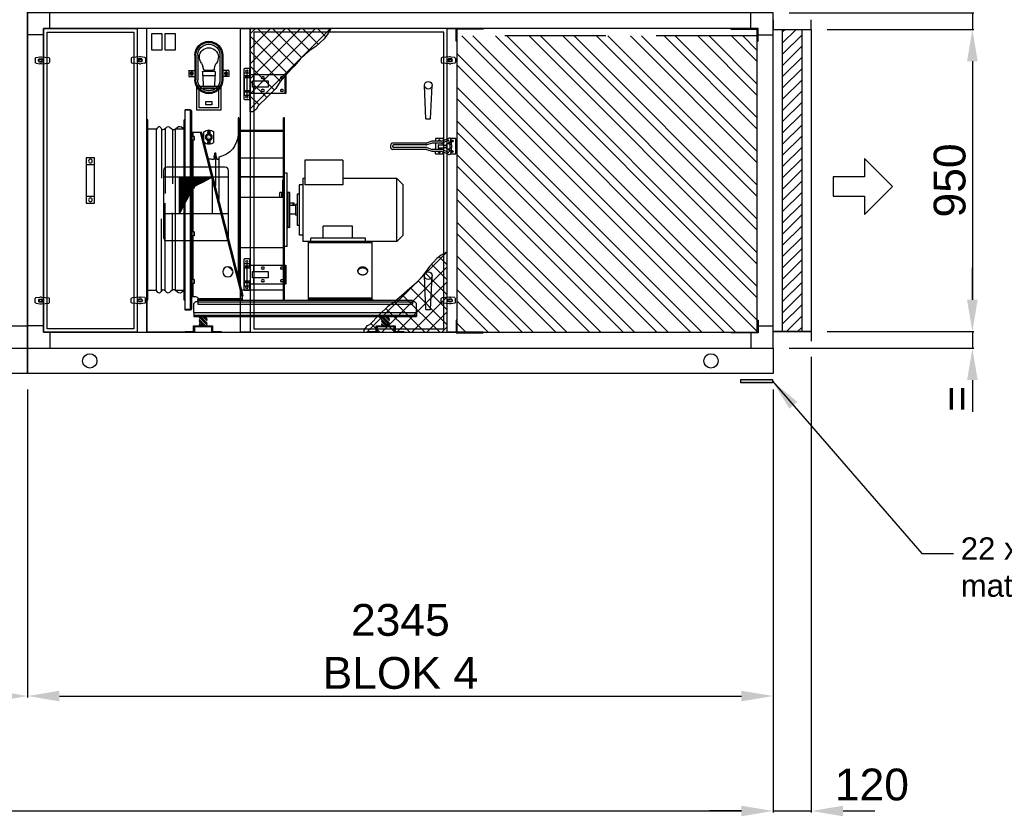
# Model space of a CAD drawing. Extents: x -156717 to 425753, y -51191 to 363295.
# Tile 372 of 502: x 146055 to 149153, y 158292 to 160798. Entities that reach past the tile are written whole.
import ezdxf
from ezdxf.lldxf.tags import DXFTag

# ---------------------------------------------------------------- set-up
doc = ezdxf.new("R2010")
doc.units = 0
doc.header["$LTSCALE"] = 50
doc.linetypes.add('HIDDEN', pattern=[9.525, 6.35, -3.175])
doc.layers.get('0').update_dxf_attribs({"linetype": 'CONTINUOUS'})
doc.layers.get('Defpoints').update_dxf_attribs({"linetype": 'CONTINUOUS'})
for name, color, linetype in [('01', 7, 'CONTINUOUS'), ('COTATION', 30, 'CONTINUOUS'), ('HACHURES', 8, 'CONTINUOUS'), ('TN-Accessoires', 8, 'CONTINUOUS')]:
    doc.layers.add(name, color=color, linetype=linetype)
doc.styles.add('COTATION', font='ARIAL.TTF')
doc.styles.add('texte', font='ARIAL.TTF', dxfattribs={"height": 80})
tags = doc.linetypes.add('HIDDEN2', pattern=[0.1875, 0.125, -0.0625]).pattern_tags.tags
tags[6:7] = [DXFTag(74, 4), DXFTag(75, 0), DXFTag(340, '0'), DXFTag(46, 1.0), DXFTag(50, 0.0), DXFTag(44, 0.0), DXFTag(45, 0.0)]
tags[4:5] = [DXFTag(74, 4), DXFTag(75, 0), DXFTag(340, '0'), DXFTag(46, 1.0), DXFTag(50, 0.0), DXFTag(44, 0.0), DXFTag(45, 0.0)]
doc.dimstyles.new('TAILLE105', dxfattribs={"dimtxt": 100, "dimasz": 100, "dimexe": 5, "dimexo": 50, "dimgap": 20, "dimtad": 1, "dimzin": 12, "dimdsep": 46, "dimtxsty": 'COTATION', "dimcen": -3, "dimazin": 0, "dimtfac": 0.025, "dimtmove": 2, "dimatfit": 3, "dimfxl": 0, "dimtvp": 1, "dimtolj": 1, "dimtzin": 12, "dimarcsym": 0})

# ---------------------------------------------------------------- blocks, each defined once
blk = doc.blocks.new('r33', base_point=(-38378.7, -2296.7))
blk.add_lwpolyline([(-37433.7, -2296.7), (-37403.7, -2296.7), (-37403.7, -3251.7), (-37433.7, -3251.7)], close=True)
blk = doc.blocks.new('b50805', base_point=(-13351.2, 4850.1))
at = {"layer": '01'}
blk.add_lwpolyline([(-13351.2, 4850.1), (-11656.2, 4850.1), (-11656.2, 4770.1), (-13351.2, 4770.1)], close=True, dxfattribs=at)
for centre in [(-13231.2, 4810.1), (-11776.2, 4810.1)]:
    blk.add_circle(centre, 22.5, dxfattribs=at)
blk = doc.blocks.new('msza50')
at = {"color": 9}
for p, q in [((0, 283.5), (3, 283.5)), ((0, -283.5), (0, 283.5)), ((3, -283.5), (3, 283.5)), ((117, -283.5), (117, 283.5)), ((117, 283.5), (120, 283.5)), ((120, -283.5), (120, 283.5)), ((3.4, 253.5), (30, 253.5)), ((30, -253.5), (30, 253.5)), ((39.4, 252), (39.4, 81.8)), ((62.6, 254.7), (62.6, 51.1)), ((74, 254.9), (74, 100)), ((90, 253.5), (116.9, 253.5)), ((90, -253.5), (90, 253.5)), ((62.6, -254.7), (62.6, 20.9)), ((39.4, -252), (39.4, -9.8)), ((74, -254.9), (74, -28)), ((3.4, -253.5), (30, -253.5)), ((90, -253.5), (117, -253.5)), ((0, -283.5), (3, -283.5)), ((117, -283.5), (120, -283.5))]:
    blk.add_line(p, q, dxfattribs=at)
for points in [[(3, 253.6), (6.8, 258.4), (19.9, 267.9), (37.3, 242), (52.9, 272.1), (69, 241.1), (79.8, 267.8), (86.8, 257.9), (90, 253.5)], [(3.4, -253.5), (6.8, -258.4), (19.9, -267.9), (37.3, -242), (52.9, -272.1), (69, -241.1), (79.8, -267.8), (86.8, -257.9), (90, -253.5)]]:
    blk.add_open_spline(points, degree=3, knots=[0, 0, 0, 0, 21.487575, 41.214887, 60.059496, 79.530055, 94.848113, 107.222523, 107.222523, 107.222523, 107.222523], dxfattribs=at)
blk = doc.blocks.new('*X186')
at = {"color": 0}
for p, q in [((-1724.1, 350.3), (-1703.1, 371.3)), ((-1724.1, 363.8), (-1716.6, 371.3)), ((-1724.1, 348.1), (-1700.9, 371.3)), ((-1724.1, 361.6), (-1714.3, 371.3)), ((-1724.1, 359.3), (-1712.1, 371.3)), ((-1724.1, 357.1), (-1709.8, 371.3)), ((-1724.1, 370.6), (-1723.3, 371.3)), ((-1724.1, 345.9), (-1699.1, 370.9)), ((-1724.1, 343.6), (-1699.1, 368.6)), ((-1719.6, 341.3), (-1699.1, 361.9)), ((-1717.4, 341.3), (-1699.1, 359.6)), ((-1715.2, 341.3), (-1699.1, 357.4)), ((-1712.9, 341.3), (-1699.1, 355.1)), ((-1706.2, 341.3), (-1699.1, 348.4)), ((-1703.9, 341.3), (-1699.1, 346.2)), ((-1701.7, 341.3), (-1699.1, 343.9)), ((-1699.4, 341.3), (-1699.1, 341.7))]:
    blk.add_line(p, q, dxfattribs=at)
blk = doc.blocks.new('D25H30')
at = {"const_width": 0.15}
blk.add_lwpolyline([(-12.5, 0), (-12.5, 30), (12.5, 30), (12.5, 0)], close=True, dxfattribs=at)
blk.add_blockref('*X186', (1711.6, -341.3))
blk = doc.blocks.new('SUPP1')
for p, q in [((27, 3), (0, 3)), ((0, 3), (0, 0)), ((0, 0), (30, 0)), ((87, 20), (27, 20)), ((27, 20), (27, 3)), ((30, 17), (84, 17)), ((30, 0), (30, 17)), ((84, 17), (84, 0)), ((84, 0), (114, 0)), ((87, 3), (87, 20)), ((114, 3), (87, 3)), ((114, 0), (114, 3))]:
    blk.add_line(p, q)
blk = doc.blocks.new('plot')
for name, p in [('D25H30', (0, -30)), ('SUPP1', (-57, -50))]:
    blk.add_blockref(name, p)
blk = doc.blocks.new('er50c4dne7', base_point=(2924.1, -172.5))
at = {"color": 9, "linetype": 'Continuous'}
for p, q in [((2787.7, 527.5), (2804.1, 527.5)), ((2787.7, 525.5), (2787.7, 527.5)), ((2804.1, -102.5), (2804.1, 527.5)), ((2491.6, -72.5), (2491.6, 502)), ((2491.6, 502), (2494.6, 502)), ((2494.6, -72.5), (2494.6, 502)), ((2634.6, 502), (2634.6, -3.9)), ((2634.6, 502), (2637.1, 502)), ((2637.1, 502), (2637.1, 6)), ((2784.1, 523.9), (2784.1, -98.9)), ((2787.7, 525.5), (2804.1, 525.5)), ((2787.7, 525.5), (2787.7, -100.5)), ((2783.8, 472.5), (2784.1, 473.4)), ((2783.8, 472.5), (2784.1, 471.6)), ((2494.6, 462), (2634.6, 462)), ((2494.6, 461.5), (2634.6, 461.5)), ((2494.6, 459), (2634.6, 459)), ((2621.2, -56.8), (2751, 455.4)), ((2624.1, -57.5), (2753.9, 454.7)), ((2756.7, 455.5), (2625.8, -61.1)), ((2752.6, 449.4), (2749.7, 450.2)), ((2753.5, 453), (2750.6, 453.8)), ((2753.9, 454.7), (2751, 455.4)), ((2756.7, 455.5), (2781.1, 455.5)), ((2775.1, 443.2), (2775.1, 431.7)), ((2775.6, 443.7), (2781.1, 443.7)), ((2775.6, 431.2), (2775.6, 443.7)), ((2778.6, 443.7), (2778.6, 455.5)), ((2781.1, 455.5), (2784.1, 455.5)), ((2781.1, -60.5), (2781.1, 455.5)), ((2775.6, 431.2), (2781.1, 431.2)), ((2778.6, 293.7), (2778.6, 431.2)), ((2494.6, 375.3), (2634.6, 375.3)), ((2697.6, 378.1), (2697.6, 244.7)), ((2713.7, 372.6), (2703.5, 372.6)), ((2704.6, 380.6), (2712.6, 380.6)), ((2704.6, 377.6), (2704.6, 380.6)), ((2704.6, 377.6), (2712.6, 377.6)), ((2705.3, 377.6), (2705, 376.1)), ((2705, 376.1), (2712.2, 376.1)), ((2705, 376.1), (2705, 372.6)), ((2706.3, 390.1), (2706.7, 391.1)), ((2706.3, 390.1), (2711, 390.1)), ((2706.3, 385.2), (2706.6, 385.6)), ((2706.3, 385.2), (2711, 385.2)), ((2706.3, 380.6), (2706.3, 385.2)), ((2706.6, 385.6), (2706.6, 390.1)), ((2706.6, 385.6), (2710.6, 385.6)), ((2706.7, 391.1), (2710.5, 391.1)), ((2708.6, 377.6), (2708.6, 380.6)), ((2711, 390.1), (2710.5, 391.1)), ((2710.6, 385.6), (2710.6, 390.1)), ((2711, 385.2), (2710.6, 385.6)), ((2711, 380.6), (2711, 385.2)), ((2712, 377.6), (2712.2, 376.1)), ((2712.2, 376.1), (2712.2, 372.6)), ((2712.6, 377.6), (2712.6, 380.6)), ((2307.6, 368.5), (2307.6, 291.2)), ((2307.6, 368.5), (2427.6, 368.5)), ((2427.6, 368.5), (2427.6, 291.2)), ((2708.6, 370.6), (2708.6, 288.2)), ((2118.1, 291.7), (2137.9, 311.5)), ((2137.9, 113.5), (2137.9, 311.5)), ((2137.9, 311.5), (2307.6, 311.5)), ((2427.6, 311.5), (2433.1, 311.5)), ((2433.1, 311.5), (2433.1, 113.5)), ((2483.1, 97.5), (2483.1, 327.5)), ((2483.1, 327.5), (2491.6, 327.5)), ((2494.6, 316.6), (2634.6, 316.6)), ((2494.6, 315.2), (2634.6, 315.2)), ((2118.1, 133.3), (2118.1, 291.7)), ((2307.6, 291.2), (2427.6, 291.2)), ((2433.1, 291.7), (2445.1, 291.7)), ((2445.1, 291.7), (2445.1, 133.3)), ((2494.6, 306.5), (2496.6, 306.5)), ((2496.6, 251.3), (2496.6, 306.5)), ((2775.1, 293.2), (2775.1, 281.7)), ((2775.6, 293.7), (2781.1, 293.7)), ((2775.6, 281.2), (2775.6, 293.7)), ((2775.6, 281.2), (2781.1, 281.2)), ((2778.6, 143.7), (2778.6, 281.2)), ((2445.1, 262), (2451.1, 262)), ((2451.1, 262), (2451.1, 163)), ((2473.9, 157.5), (2473.9, 267.5)), ((2473.9, 267.5), (2480.1, 267.5)), ((2480.1, 157.5), (2480.1, 267.5)), ((2494.6, 251.3), (2634.6, 251.3)), ((2499.6, 251.3), (2499.6, 267.5)), ((2499.6, 267.5), (2505.9, 267.5)), ((2505.9, 251.3), (2505.9, 267.5)), ((2451.1, 229), (2456.1, 229)), ((2456.1, 229), (2456.1, 196)), ((2456.1, 226.5), (2461.1, 226.5)), ((2461.1, 226.5), (2461.1, 233.5)), ((2461.1, 233.5), (2473.9, 233.5)), ((2465.1, 233.5), (2465.1, 225.9)), ((2465.1, 225.9), (2473.9, 225.9)), ((2451.1, 196), (2456.1, 196)), ((2456.1, 198.5), (2473.9, 198.5)), ((2277.1, 123.5), (2277.1, 160.8)), ((2277.1, 160.8), (2369.1, 160.8)), ((2369.1, 123.5), (2369.1, 160.8)), ((2445.1, 163), (2451.1, 163)), ((2473.9, 157.5), (2480.1, 157.5)), ((2118.1, 133.3), (2137.9, 113.5)), ((2433.1, 133.3), (2445.1, 133.3)), ((2775.1, 143.2), (2775.1, 131.7)), ((2775.6, 143.7), (2781.1, 143.7)), ((2775.6, 131.2), (2775.6, 143.7)), ((2775.6, 131.2), (2781.1, 131.2)), ((2778.6, -6.3), (2778.6, 131.2)), ((2137.9, 113.5), (2236.1, 113.5)), ((2215.1, -69.5), (2215.1, 112.5)), ((2215.1, 112.5), (2415.1, 112.5)), ((2415.1, 110.1), (2215.1, 110.1)), ((2236.1, 112.5), (2236.1, 123.5)), ((2236.1, 123.5), (2408.1, 123.5)), ((2408.1, 112.5), (2408.1, 123.5)), ((2408.1, 113.5), (2433.1, 113.5)), ((2415.1, -69.5), (2415.1, 112.5)), ((2483.1, 97.5), (2491.6, 97.5)), ((2494.6, 93.3), (2634.6, 93.3)), ((2775.1, -6.8), (2775.1, -18.3)), ((2775.6, -6.3), (2781.1, -6.3)), ((2775.6, -18.8), (2775.6, -6.3)), ((2775.6, -18.8), (2781.1, -18.8)), ((2778.6, -60.5), (2778.6, -18.8)), ((2494.6, -40.3), (2625.4, -40.3)), ((2624.1, -57.5), (2621.2, -56.8)), ((2624.1, -57.5), (2625, -57.8)), ((2624.1, -62.1), (2625.8, -61.1)), ((2625, -57.8), (2626.5, -58.1)), ((2768.9, -60.5), (2781.1, -60.5)), ((2784.1, -60.5), (2781.1, -60.5)), ((2081.1, -76.6), (2076.1, -81.6)), ((2076.1, -110.5), (2076.1, -81.6)), ((2081.1, -76.6), (2088.6, -76.6)), ((2088.6, -72.5), (2088.6, -84.5)), ((2088.6, -72.5), (2763.6, -72.5)), ((2763.6, -76.6), (2088.6, -76.6)), ((2763.6, -84.5), (2088.6, -84.5)), ((2415.1, -64.5), (2215.1, -64.5)), ((2415.1, -65.5), (2215.1, -65.5)), ((2415.1, -69.5), (2215.1, -69.5)), ((2215.6, -69.5), (2215.6, -72.5)), ((2250.1, -69.5), (2250.1, -72.5)), ((2360.1, -69.5), (2360.1, -72.5)), ((2394.6, -69.5), (2394.6, -72.5)), ((2624.1, -62.1), (2624.1, -69.5)), ((2624.1, -67), (2763.6, -67)), ((2624.1, -69.5), (2763.6, -69.5)), ((2624.1, -69.5), (2624.1, -72.5)), ((2763.6, -65.8), (2763.6, -69.5)), ((2763.6, -72.5), (2763.6, -69.5)), ((2763.6, -72.5), (2763.6, -84.5)), ((2763.6, -76.6), (2771.1, -76.6)), ((2776.1, -81.6), (2771.1, -76.6)), ((2776.1, -110.5), (2776.1, -81.6)), ((2076.1, -110.5), (2076.1, -122.5)), ((2776.1, -110.5), (2076.1, -110.5)), ((2776.1, -118.4), (2076.1, -118.4)), ((2776.1, -122.5), (2076.1, -122.5)), ((2776.1, -110.5), (2776.1, -122.5)), ((2787.7, -100.5), (2804.1, -100.5)), ((2787.7, -100.5), (2787.7, -102.5)), ((2787.7, -102.5), (2804.1, -102.5))]:
    blk.add_line(p, q, dxfattribs=at)
at = {"color": 9}
for p in [(2924.1, -71), (2804.1, -172.5)]:
    blk.add_line(p, (2924.1, -172.5), dxfattribs=at)
at = {"color": 9, "linetype": 'Continuous'}
blk.add_circle((2669.1, 17.5), 16, dxfattribs=at)
for centre, radius, start, end in [((2787.7, 523.9), 3.6, 90, 180), ((2787.7, 523.9), 1.6, 90, 121.5391), ((2712.4, 452), 75.3, 180, 258.653), ((2775.6, 443.2), 0.5, 90, 180), ((2775.6, 431.7), 0.5, 180, 270), ((2703.5, 371.6), 1, 90, 217.1215), ((2713.7, 371.6), 1, 310.4838, 90), ((2708.7, 480.6), 109.9, 272.9385, 281.211), ((2708.7, 439.3), 68.6, 260.7142, 265.014), ((2775.6, 293.2), 0.5, 90, 180), ((2775.6, 281.7), 0.5, 180, 270), ((2480.1, 270.5), 3, 270, 0), ((2499.6, 270.5), 3, 180, 270), ((2480.1, 154.5), 3, 0, 90), ((2775.6, 143.2), 0.5, 90, 180), ((2775.6, 131.7), 0.5, 180, 270), ((2712.4, -27), 75.3, 126.6654, 141.8012), ((2775.6, -6.8), 0.5, 90, 180), ((2775.6, -18.3), 0.5, 180, 270), ((2768.9, -65.8), 5.25, 90, 180), ((2215.6, -75), 5.5, 95.2072, 152.9047), ((2394.6, -75), 5.5, 27.0953, 90), ((2787.7, -98.9), 3.6, 180, 270), ((2787.7, -98.9), 1.6, 238.4609, 270)]:
    blk.add_arc(centre, radius, start, end, dxfattribs=at)
for points, start_tangent, end_tangent in [([(2784.1, 523.9), (2784.1, 523.9), (2784.2, 524), (2784.2, 524.1), (2784.3, 524.2), (2784.4, 524.3), (2784.7, 524.4), (2785, 524.6), (2785.4, 524.7), (2785.8, 524.9), (2786.2, 525), (2786.7, 525.2), (2787.2, 525.3), (2787.7, 525.5)], (0, 1), (0.962225, 0.272254)), ([(2751, 455.4), (2751.1, 455.5), (2751.3, 455.6), (2751.6, 455.7), (2752, 455.7), (2752.5, 455.7), (2753, 455.7), (2753.7, 455.7), (2754.4, 455.6), (2755.1, 455.6), (2755.9, 455.5), (2756.7, 455.5)], (0.245647, 0.969359), (0.996828, -0.07959)), ([(2753.9, 454.7), (2754, 454.8), (2754.1, 454.9), (2754.4, 455), (2754.6, 455.1), (2755, 455.2), (2755.4, 455.3), (2755.8, 455.4), (2756.2, 455.4), (2756.7, 455.5)], (0.245647, 0.969359), (0.993962, 0.109729)), ([(2461.1, 226.5), (2461.2, 226.5), (2461.3, 226.4), (2461.5, 226.4), (2461.7, 226.3), (2462.1, 226.2), (2462.5, 226.1), (2463, 226.1), (2463.5, 226), (2464, 225.9), (2464.6, 225.9), (2465.1, 225.9)], (0.961524, -0.274721), (1, 0)), ([(2229.1, 20.5), (2229.2, 21.7), (2229.5, 23), (2229.9, 24.2), (2230.5, 25.3), (2231.3, 26.5), (2232.2, 27.5), (2233.2, 28.5), (2234.4, 29.4), (2235.7, 30.2), (2237.1, 30.8), (2238.6, 31.4), (2240.2, 31.9), (2241.8, 32.2), (2243.4, 32.4), (2245.1, 32.4)], (0, 1), (1, 0)), ([(2245.1, 32.4), (2246.8, 32.4), (2248.4, 32.2), (2250.1, 31.9), (2251.6, 31.4), (2253.1, 30.8), (2254.5, 30.2), (2255.8, 29.4), (2257, 28.5), (2258.1, 27.5), (2259, 26.5), (2259.7, 25.3), (2260.3, 24.2), (2260.8, 23), (2261, 21.7), (2261.1, 20.5)], (1, 0), (0, -1)), ([(2245.1, 8.5), (2243.4, 8.6), (2241.8, 8.8), (2240.2, 9.1), (2238.6, 9.5), (2237.1, 10.1), (2235.7, 10.8), (2234.4, 11.6), (2233.2, 12.5), (2232.2, 13.4), (2231.3, 14.5), (2230.5, 15.6), (2229.9, 16.8), (2229.5, 18), (2229.2, 19.2), (2229.1, 20.5)], (-1, 0), (0, 1)), ([(2229.2, 19.1), (2229.5, 20.3), (2229.9, 21.5), (2230.5, 22.7), (2231.3, 23.8), (2232.2, 24.9), (2233.2, 25.8), (2234.4, 26.7), (2235.7, 27.5), (2237.1, 28.2), (2238.6, 28.8), (2240.2, 29.2), (2241.8, 29.5), (2243.4, 29.7), (2245.1, 29.8)], (0.147481, 0.989065), (1, 0)), ([(2245.1, 29.8), (2246.8, 29.7), (2248.4, 29.5), (2250.1, 29.2), (2251.6, 28.8), (2253.1, 28.2), (2254.5, 27.5), (2255.8, 26.7), (2257, 25.8), (2258.1, 24.9), (2259, 23.8), (2259.7, 22.7), (2260.3, 21.5), (2260.8, 20.3), (2261, 19.1)], (1, 0), (0.147481, -0.989065)), ([(2261.1, 20.5), (2261, 19.2), (2260.8, 18), (2260.3, 16.8), (2259.7, 15.6), (2259, 14.5), (2258.1, 13.4), (2257, 12.5), (2255.8, 11.6), (2254.5, 10.8), (2253.1, 10.1), (2251.6, 9.5), (2250.1, 9.1), (2248.4, 8.8), (2246.8, 8.6), (2245.1, 8.5)], (0, -1), (-1, 0)), ([(2623.2, -57.3), (2623.6, -59.7), (2624.1, -62.1)], (0.148796, -0.988868), (0.18917, -0.981944)), ([(2625, -57.8), (2624.8, -58.8), (2624.1, -62.1)], (-0.16164, -0.98685), (-0.206099, -0.978531)), ([(2784.1, -98.9), (2784.1, -99), (2784.2, -99.1), (2784.2, -99.2), (2784.3, -99.2), (2784.4, -99.4), (2784.7, -99.5), (2785, -99.7), (2785.4, -99.8), (2785.8, -100), (2786.2, -100.1), (2786.7, -100.2), (2787.2, -100.4), (2787.7, -100.5)], (0, -1), (0.962225, -0.272254))]:
    blk.add_spline(points, degree=3, dxfattribs=dict(at, start_tangent=start_tangent, end_tangent=end_tangent))
at = {"color": 9}
for name, p in [('msza50', (2804.1, 212.5)), ('plot', (2173.1, -122.5)), ('plot', (2747.1, -122.5))]:
    blk.add_blockref(name, p, dxfattribs=at)
blk = doc.blocks.new('SIL33')
at = {"layer": 'HACHURES'}
h = blk.add_hatch(dxfattribs=at)
h.set_pattern_fill('ANSI32', color=256, scale=200, style=0)
h.set_pattern_definition([(45, (0, 0), (-53.033, 53.033), []), (45, (35.355, 0), (-53.033, 53.033), [])])
h.paths.add_polyline_path([(0, 932), (0, 0), (945, 0), (945, 932)])
at = {"color": 8, "linetype": 'HIDDEN'}
blk.add_lwpolyline([(0, 932), (945, 932), (945, 0), (0, 0)], close=True, dxfattribs=at)
blk = doc.blocks.new('CORN')
for p, q in [((-1.5, -38.5), (-1.5, 1.5)), ((-1.5, 1.5), (83.5, 1.5)), ((83.5, 0), (0, 0)), ((0, -38.5), (0, 0)), ((83.5, 1.5), (83.5, 0)), ((0, -38.5), (-1.5, -38.5))]:
    blk.add_line(p, q)
blk = doc.blocks.new('silen33', base_point=(-23470, -4723.1))
for name, p in [('CORN', (-23471, -3769.6)), ('SIL33', (-23470, -4723.1))]:
    blk.add_blockref(name, p)
at = {"xscale": -1}
blk.add_blockref('CORN', (-22524, -3769.6), dxfattribs=at)
at = {"yscale": -1}
blk.add_blockref('CORN', (-23471, -4723.1), dxfattribs=at)
at = {"xscale": -1, "yscale": -1}
blk.add_blockref('CORN', (-22524, -4723.1), dxfattribs=at)
blk = doc.blocks.new('ms950', base_point=(33311.3, 30913.8))
h = blk.add_hatch()
h.set_pattern_fill('ANSI31', color=8, scale=200, style=0)
h.set_pattern_definition([(45, (23958.576, 3665.516), (-17.67767, 17.67767), [])])
h.paths.add_polyline_path([(33341.3, 29963.8), (33401.3, 29963.8), (33401.3, 30913.8), (33341.3, 30913.8)])
at = {"color": 8}
blk.add_lwpolyline([(33341.3, 30913.8), (33401.3, 30913.8), (33401.3, 29963.8), (33341.3, 29963.8)], close=True, dxfattribs=at)
at = {"layer": '01'}
for points in [[(33311.3, 30943.8), (33311.3, 30913.8), (33431.3, 30913.8), (33431.3, 30943.8)], [(33311.3, 29933.8), (33311.3, 29963.8), (33431.3, 29963.8), (33431.3, 29933.8)]]:
    blk.add_lwpolyline(points, dxfattribs=at)
blk.add_lwpolyline([(33311.3, 30913.8), (33431.3, 30913.8), (33431.3, 29963.8), (33311.3, 29963.8)], close=True, dxfattribs=at)
blk = doc.blocks.new('*D2344')
at = {"layer": 'COTATION', "color": 0, "lineweight": -2, "transparency": 16777216}
for p, q in [((144385.4, 159634.5), (144385.4, 158665.7)), ((146080.4, 159634.5), (146080.4, 158665.7)), ((144485.4, 158670.7), (144976.5, 158670.7)), ((145980.4, 158670.7), (145489.2, 158670.7))]:
    blk.add_line(p, q, dxfattribs=at)
at = {"layer": 'COTATION', "color": 0, "transparency": 16777216}
for points in [[(144485.4, 158687.4), (144485.4, 158654), (144385.4, 158670.7)], [(145980.4, 158687.4), (145980.4, 158654), (146080.4, 158670.7)]]:
    blk.add_solid(points, dxfattribs=at)
at = {"layer": 'Defpoints', "color": 0, "transparency": 16777216}
for p in [(144385.4, 159684.5), (146080.4, 159684.5), (146080.4, 158670.7)]:
    blk.add_point(p, dxfattribs=at)
at = {"layer": 'COTATION', "color": 0, "transparency": 16777216, "insert": (145232.9, 158670.7), "char_height": 100, "attachment_point": 5, "style": 'COTATION'}
blk.add_mtext('\\A1;1695\\PBLOK 3', dxfattribs=at)
blk = doc.blocks.new('*D2345')
at = {"layer": 'COTATION', "color": 0, "lineweight": -2, "transparency": 16777216}
for p, q in [((146080.4, 159634.5), (146080.4, 158665.7)), ((148425.4, 159634.5), (148425.4, 158665.7)), ((146180.4, 158670.7), (148325.4, 158670.7))]:
    blk.add_line(p, q, dxfattribs=at)
at = {"layer": 'COTATION', "color": 0, "transparency": 16777216}
for points in [[(146180.4, 158687.4), (146180.4, 158654), (146080.4, 158670.7)], [(148325.4, 158687.4), (148325.4, 158654), (148425.4, 158670.7)]]:
    blk.add_solid(points, dxfattribs=at)
at = {"layer": 'Defpoints', "color": 0, "transparency": 16777216}
for p in [(146080.4, 159684.5), (148425.4, 159684.5), (148425.4, 158670.7)]:
    blk.add_point(p, dxfattribs=at)
at = {"layer": 'COTATION', "color": 0, "transparency": 16777216, "insert": (147252.9, 158826), "char_height": 100, "attachment_point": 5, "style": 'COTATION'}
blk.add_mtext('\\A1;2345\\PBLOK 4', dxfattribs=at)
blk = doc.blocks.new('*D2346')
at = {"layer": 'COTATION', "color": 0, "lineweight": -2, "transparency": 16777216}
for p, q in [((141645.4, 159634.5), (141645.4, 158304.2)), ((148425.4, 159634.5), (148425.4, 158304.2)), ((141745.4, 158309.2), (148325.4, 158309.2))]:
    blk.add_line(p, q, dxfattribs=at)
at = {"layer": 'COTATION', "color": 0, "transparency": 16777216}
for points in [[(141745.4, 158325.8), (141745.4, 158292.5), (141645.4, 158309.2)], [(148325.4, 158325.8), (148325.4, 158292.5), (148425.4, 158309.2)]]:
    blk.add_solid(points, dxfattribs=at)
at = {"layer": 'Defpoints', "color": 0, "transparency": 16777216}
for p in [(141645.4, 159684.5), (148425.4, 159684.5), (148425.4, 158309.2)]:
    blk.add_point(p, dxfattribs=at)
at = {"layer": 'COTATION', "color": 0, "transparency": 16777216, "insert": (145035.4, 158380.2), "char_height": 100, "attachment_point": 5, "style": 'COTATION'}
blk.add_mtext('\\A1;6780', dxfattribs=at)
blk = doc.blocks.new('r32', base_point=(-38378.7, -2296.7))
blk.add_lwpolyline([(-37758.7, -2296.7), (-37728.7, -2296.7), (-37728.7, -3251.7), (-37758.7, -3251.7)], close=True)
blk = doc.blocks.new('POI')
at = {"color": 9}
for p, q in [((-13, 71), (13, 71)), ((-13, -71), (-13, 71)), ((13, 71), (13, -71)), ((-13, 49), (13, 49)), ((13, -49), (-13, -49)), ((13, -71), (-13, -71))]:
    blk.add_line(p, q, dxfattribs=at)
for centre in [(0, 61), (0, -61)]:
    blk.add_circle(centre, 6, dxfattribs=at)
blk = doc.blocks.new('CLAME')
for p, q in [((-28, 5.8), (-28, -5.8)), ((-2.4, 10.8), (-25.3, 8.7)), ((5.4, 4.5), (-5.4, 4.5)), ((14.4, 8.9), (2.3, 10.7)), ((17, 5.9), (17, -5.9)), ((-2.4, -10.8), (-25.3, -8.7)), ((5.4, -4.5), (-5.4, -4.5)), ((14.4, -8.9), (2.3, -10.7))]:
    blk.add_line(p, q)
blk.add_circle((0, 0), 4)
for centre, radius, start, end in [((-25, 5.8), 3, 95.1022, 180), ((0, 0), 7, 139.9948, 220.0052), ((-0.6, -9.1), 20, 81.6341, 95.1022), ((0, 0), 7, 319.9948, 40.0052), ((14, 5.9), 3, 0, 81.6341), ((-25, -5.8), 3, 180, 264.8978), ((-0.6, 9.1), 20, 264.8978, 278.3659), ((14, -5.9), 3, 278.3659, 0)]:
    blk.add_arc(centre, radius, start, end)
blk = doc.blocks.new('a31b')
for points in [[(0, 0), (295, 0), (295, 955), (0, 955)], [(11, 11), (284, 11), (284, 944), (11, 944)]]:
    blk.add_lwpolyline(points, close=True)
at = {"xscale": -1}
blk.add_blockref('CLAME', (-9, 855), dxfattribs=at)
for name, p in [('CLAME', (304, 855)), ('POI', (147.5, 477.5))]:
    blk.add_blockref(name, p)
at = {"rotation": 180}
blk.add_blockref('CLAME', (-9, 100), dxfattribs=at)
at = {"xscale": -1, "rotation": 180}
blk.add_blockref('CLAME', (304, 100), dxfattribs=at)
blk = doc.blocks.new('pa31b', base_point=(34004.7, 5126.5))
at = {"layer": '01'}
blk.add_blockref('a31b', (34004.7, 5126.5), dxfattribs=at)
blk = doc.blocks.new('r31', base_point=(-38378.7, -2296.7))
blk.add_lwpolyline([(-38083.7, -2296.7), (-38053.7, -2296.7), (-38053.7, -3251.7), (-38083.7, -3251.7)], close=True)
blk = doc.blocks.new('*X179')
at = {"color": 0}
for p, q in [((8142.9, 8300), (8311.3, 8468.4)), ((8142.9, 8331.4), (8279.8, 8468.4)), ((8142.9, 8362.9), (8248.4, 8468.4)), ((8142.9, 8394.3), (8217, 8468.4)), ((8142.9, 8425.7), (8185.5, 8468.4)), ((8142.9, 8457.2), (8154.1, 8468.4)), ((8235.9, 8391), (8158.5, 8468.4)), ((8250.8, 8407.5), (8190, 8468.4)), ((8267.8, 8422), (8221.4, 8468.4)), ((8285.6, 8435.6), (8252.8, 8468.4)), ((8301.3, 8451.4), (8284.2, 8468.4)), ((8220.9, 8374.6), (8142.9, 8452.7)), ((8206.4, 8357.7), (8142.9, 8421.2)), ((8193, 8339.7), (8142.9, 8389.8)), ((8177.5, 8323.7), (8142.9, 8358.4)), ((8161.5, 8308.3), (8142.9, 8326.9)), ((8144.7, 8293.7), (8142.9, 8295.5))]:
    blk.add_line(p, q, dxfattribs=at)
blk = doc.blocks.new('garant')
blk.add_lwpolyline([(0, 0), (253.3, 0), (242.2, -19.4), (232.2, -32.7), (206.7, -56), (187.8, -69.3), (174.5, -80.4), (156.8, -95.9), (137.9, -118.1), (114.6, -143.5), (94.6, -166.8), (80.2, -187.9), (56.9, -212.3), (23.6, -244.4), (20.3, -253.3), (7, -262.1), (0, -262.1)], close=True)
at = {"xscale": 1.5, "yscale": 1.5, "zscale": 1.5}
blk.add_blockref('*X179', (-12214.3, -12702.6), dxfattribs=at)
blk = doc.blocks.new('GP3')
at = {"layer": '01'}
blk.add_blockref('garant', (0, 0), dxfattribs=at)
at = {"layer": '01', "xscale": -1, "rotation": 270}
blk.add_blockref('garant', (620, -955), dxfattribs=at)
blk = doc.blocks.new('CHARNIERE')
for p, q in [((0, 35), (0, -35)), ((-7.5, 21), (10.5, 21)), ((-7.5, -21), (-7.5, 21)), ((10.5, 21), (10.5, 30)), ((10.5, 30), (122.5, 30)), ((22.5, 10), (22.5, 30)), ((52.5, 23), (48.5, 23)), ((52.5, 17), (48.5, 17)), ((112.5, 23), (108.5, 23)), ((112.5, 17), (108.5, 17)), ((119.5, 30), (119.5, -30)), ((122.5, 30), (122.5, -30)), ((10.5, -21), (-7.5, -21)), ((10.5, -30), (10.5, -21)), ((122.5, -30), (10.5, -30)), ((22.5, -30), (22.5, -10)), ((52.5, -17), (48.5, -17)), ((52.5, -23), (48.5, -23)), ((112.5, -17), (108.5, -17)), ((112.5, -23), (108.5, -23))]:
    blk.add_line(p, q)
for points in [[(-8, -48), (-8, 48), (-6, 50), (6, 50), (8, 48), (8, 21)], [(-3, 21), (-3, 26), (3, 26), (3, 21)], [(8, -21), (8, -48), (6, -50), (-6, -50), (-8, -48)], [(-3, -26), (-3, -21)], [(3, -21), (3, -26), (-3, -26)]]:
    blk.add_lwpolyline(points)
for points in [[(-8, 26), (-8, 35), (8, 35), (8, 26)], [(17.5, -10), (17.5, 10), (67.5, 10), (67.5, -10)], [(-8, -26), (-8, -35), (8, -35), (8, -26)]]:
    blk.add_lwpolyline(points, close=True)
for centre in [(0, 41), (0, -41)]:
    blk.add_circle(centre, 3.5)
for centre, start, end in [((48.5, 20), 90, 270), ((52.5, 20), 270, 90), ((108.5, 20), 90, 270), ((112.5, 20), 270, 90), ((48.5, -20), 90, 270), ((52.5, -20), 270, 90), ((108.5, -20), 90, 270), ((112.5, -20), 270, 90)]:
    blk.add_arc(centre, 3, start, end)
blk = doc.blocks.new('POIGNEE')
for p, q in [((-7.5, -106), (-12, -0.5)), ((7.5, -106), (12, -0.5)), ((-7.5, -106), (7.5, -106))]:
    blk.add_line(p, q)
blk.add_circle((0, 0), 12)
blk = doc.blocks.new('PO32B')
for points in [[(0, 0), (620, 0), (620, 955), (0, 955)], [(11, 11), (609, 11), (609, 944), (11, 944)]]:
    blk.add_lwpolyline(points, close=True)
for name, p in [('CHARNIERE', (-10.6, 780.6)), ('POIGNEE', (560, 777)), ('CHARNIERE', (-10.6, 181.6)), ('POIGNEE', (560, 178))]:
    blk.add_blockref(name, p)
blk = doc.blocks.new('RETENUE')
at = {"color": 9}
for p, q in [((-204.5, -5), (-204.5, 5)), ((-92.9, 10), (-199.5, 10)), ((-198.5, -1.5), (-198.5, 1.5)), ((-93.3, 4), (-196, 4)), ((-75.3, 15.7), (-92.1, 10.1)), ((-74.9, 9.9), (-91.8, 4.3)), ((-45.6, 10), (-74.1, 10)), ((-45, 16), (-73.7, 16)), ((-64, 24), (-64, 16)), ((-40, 24), (-64, 24)), ((-56, 5), (-56, -5)), ((-37.8, 3.5), (-56, 5)), ((-56, 5), (-40, 5)), ((-56, 3.5), (-56, -3.5)), ((-44, 16.2), (-22.5, 25.5)), ((-43.6, 10.4), (-25, 18.4)), ((-40, 5), (-40, 12)), ((-37.8, 3.5), (-30, 3.5)), ((-30, 3.5), (-30, 5)), ((-30, 3.5), (-30, -3.5)), ((-21.5, 8), (-26.5, 8)), ((-22.5, 12), (-14.5, 12)), ((-21.5, 12), (-21.5, 16.1)), ((-18, 3.5), (-18, 5)), ((-18, -5), (-18, 5)), ((0, 24), (-16.6, 24)), ((-15.5, 12), (-15.5, 20.9)), ((0, -24), (0, 24)), ((-92.9, -10), (-199.5, -10)), ((-93.3, -4), (-196, -4)), ((-92.1, -10.1), (-75.3, -15.7)), ((-91.8, -4.3), (-74.9, -9.9)), ((-45.6, -10), (-74.1, -10)), ((-45, -16), (-73.7, -16)), ((-64, -24), (-40, -24)), ((-56, -5), (-37.7, -3.5)), ((-56, -5), (-40, -5)), ((-22.5, -25.5), (-44, -16.2)), ((-25, -18.4), (-43.6, -10.4)), ((-40, -24), (-40, -18)), ((-37.7, -3.5), (-30, -3.5)), ((-30, -3.5), (-30, -5)), ((-26.5, -8), (-21.5, -8)), ((-22.5, -12), (-14.5, -12)), ((-21.5, -12), (-21.5, -16.1)), ((-18, -3.5), (-18, -5)), ((-16.6, -24), (0, -24)), ((-15.5, -12), (-15.5, -20.9))]:
    blk.add_line(p, q, dxfattribs=at)
for centre, radius in [((-12, 16.5), 3.5), ((-12, 16.5), 2.5), ((-12, -16.5), 3.5), ((-12, -16.5), 2.5)]:
    blk.add_circle(centre, radius, dxfattribs=at)
for centre, radius, start, end in [((-199.5, 5), 5, 90, 180), ((-196, 1.5), 2.5, 90, 180), ((-93.3, 9), 5, 270, 288.4349), ((-92.9, 12.5), 2.5, 270, 288.4349), ((-73.7, 11), 5, 90, 108.4349), ((-74.1, 7.5), 2.5, 90, 108.4349), ((-52, 16.5), 3.5, 351.7868, 188.2132), ((-52, 16.5), 2.5, 348.463, 191.537), ((-45.6, 15), 5, 270, 293.3561), ((-45, 18.5), 2.5, 270, 293.3561), ((-24, 16.1), 2.5, 0, 113.3561), ((15.4, 1.2), 39.4, 164.0967, 170.0637), ((-20.5, 20.9), 5, 0, 113.3561), ((-52.4, 1.2), 39.4, 358.2599, 15.9033), ((-199.5, -5), 5, 180, 270), ((-196, -1.5), 2.5, 180, 270), ((-93.3, -9), 5, 71.5651, 90), ((-92.9, -12.5), 2.5, 71.5651, 90), ((-73.7, -11), 5, 251.5651, 270), ((-74.1, -7.5), 2.5, 251.5651, 270), ((-52, -16.5), 3.5, 171.7868, 8.2132), ((-52, -16.5), 2.5, 168.463, 11.537), ((-45.6, -15), 5, 66.6439, 90), ((-45, -18.5), 2.5, 66.6439, 90), ((-24, -16.1), 2.5, 246.6439, 0), ((15.4, -1.2), 39.4, 189.9363, 195.9033), ((-20.5, -20.9), 5, 246.6439, 0), ((-52.4, -1.2), 39.4, 344.0967, 1.7401)]:
    blk.add_arc(centre, radius, start, end, dxfattribs=at)
for points in [[(-26.5, 8), (-29.6, 7), (-30, 5)], [(-21.5, 8), (-18.4, 7), (-18, 5)], [(-26.5, -8), (-29.6, -7), (-30, -5)], [(-21.5, -8), (-18.4, -7), (-18, -5)]]:
    blk.add_spline(points, degree=3, dxfattribs=at)
at = {"layer": '01'}
for p, q in [((-64, 10), (-64, -10)), ((-40, 24), (-40, 18)), ((-64, -24), (-64, -16)), ((-40, -5), (-40, -12))]:
    blk.add_line(p, q, dxfattribs=at)
blk = doc.blocks.new('RETENUE3')
blk.add_blockref('CLAME', (9, 855))
at = {"xscale": -1, "rotation": 180}
blk.add_blockref('CLAME', (9, 100), dxfattribs=at)
at = {"layer": '01'}
blk.add_blockref('RETENUE', (27, 585), dxfattribs=at)
blk = doc.blocks.new('sens', base_point=(33950.2, 2889.4))
blk.add_lwpolyline([(33683.5, 2932.6), (33683.5, 2846.2), (33824.1, 2846.2), (33824.1, 2763.4), (33950.2, 2889.4), (33824.1, 3015.5), (33824.1, 2932.6), (33683.5, 2932.6)])
blk = doc.blocks.new('pp', base_point=(3305.9, -13889.5))
at = {"layer": 'TN-Accessoires', "color": 4}
blk.add_lwpolyline([(3290.5, -13836.7), (3321.3, -13836.7), (3321.3, -13889.5), (3290.5, -13889.5)], close=True, dxfattribs=at)
blk = doc.blocks.new('*D2349')
at = {"layer": 'COTATION', "color": 0, "lineweight": -2, "transparency": 16777216}
for p, q in [((148595.4, 160767), (149057.2, 160767)), ((149052.2, 160667), (149052.2, 159917)), ((148595.4, 159817), (149057.2, 159817))]:
    blk.add_line(p, q, dxfattribs=at)
at = {"layer": 'COTATION', "color": 0, "transparency": 16777216}
for points in [[(149035.5, 160667), (149068.8, 160667), (149052.2, 160767)], [(149035.5, 159917), (149068.8, 159917), (149052.2, 159817)]]:
    blk.add_solid(points, dxfattribs=at)
at = {"layer": 'Defpoints', "color": 0, "transparency": 16777216}
for p in [(148545.4, 160767), (148545.4, 159817), (149052.2, 159817)]:
    blk.add_point(p, dxfattribs=at)
at = {"layer": 'COTATION', "color": 0, "transparency": 16777216, "insert": (148981.1, 160292), "char_height": 100, "attachment_point": 5, "rotation": 90, "style": 'COTATION'}
blk.add_mtext('\\A1;950', dxfattribs=at)
blk = doc.blocks.new('*D2350')
at = {"layer": 'COTATION', "color": 0, "lineweight": -2, "transparency": 16777216}
for p, q in [((149052.2, 160919.5), (149052.2, 161019.5)), ((148475.4, 160819.5), (149057.2, 160819.5)), ((149052.2, 160819.5), (149052.2, 160767)), ((148595.4, 160767), (149057.2, 160767)), ((149052.2, 160667), (149052.2, 160567))]:
    blk.add_line(p, q, dxfattribs=at)
at = {"layer": 'COTATION', "color": 0, "transparency": 16777216}
for points in [[(149035.5, 160919.5), (149068.8, 160919.5), (149052.2, 160819.5)], [(149035.5, 160667), (149068.8, 160667), (149052.2, 160767)]]:
    blk.add_solid(points, dxfattribs=at)
at = {"layer": 'Defpoints', "color": 0, "transparency": 16777216}
for p in [(148425.4, 160819.5), (148545.4, 160767), (149052.2, 160767)]:
    blk.add_point(p, dxfattribs=at)
at = {"layer": 'COTATION', "color": 0, "transparency": 16777216, "insert": (148999.3, 160979), "char_height": 100, "attachment_point": 5, "rotation": 90, "style": 'COTATION'}
blk.add_mtext('\\A1;=', dxfattribs=at)
blk = doc.blocks.new('*D2351')
at = {"layer": 'COTATION', "color": 0, "lineweight": -2, "transparency": 16777216}
for p, q in [((149052.2, 159917), (149052.2, 160017)), ((148595.4, 159817), (149057.2, 159817)), ((149052.2, 159817), (149052.2, 159764.5)), ((148475.4, 159764.5), (149057.2, 159764.5)), ((149052.2, 159664.5), (149052.2, 159564.5))]:
    blk.add_line(p, q, dxfattribs=at)
at = {"layer": 'COTATION', "color": 0, "transparency": 16777216}
for points in [[(149035.5, 159917), (149068.8, 159917), (149052.2, 159817)], [(149035.5, 159664.5), (149068.8, 159664.5), (149052.2, 159764.5)]]:
    blk.add_solid(points, dxfattribs=at)
at = {"layer": 'Defpoints', "color": 0, "transparency": 16777216}
for p in [(148545.4, 159817), (148425.4, 159764.5), (149052.2, 159764.5)]:
    blk.add_point(p, dxfattribs=at)
at = {"layer": 'COTATION', "color": 0, "transparency": 16777216, "insert": (149001.6, 159605.4), "char_height": 100, "attachment_point": 5, "rotation": 90, "style": 'COTATION'}
blk.add_mtext('\\A1;=', dxfattribs=at)
blk = doc.blocks.new('lampe')
at = {"layer": 'TN-Accessoires', "color": 9, "linetype": 'HIDDEN2'}
for p, q in [((-44, 57.5), (-44, -19.5)), ((-40.6, 57.5), (-40.6, -19.5)), ((-35, 57.5), (-35, -19.5)), ((35, 57.5), (35, -19.5)), ((40.6, 57.5), (40.6, -19.5)), ((44, 57.5), (44, -19.5)), ((-63, 9), (-63, -9)), ((-62.5, 9.5), (-44, 9.5)), ((-57.5, -2.5), (-51.5, 3.5)), ((-56.5, -3.5), (-50.5, 2.5)), ((-20.4, 5.1), (-19.5, -5.8)), ((-19.4, 6.2), (19.4, 6.2)), ((-17.3, 14.8), (-18.8, 22.2)), ((12.4, 10.7), (-12.4, 10.7)), ((-12.4, 10.7), (-12.4, 6.2)), ((12.4, 10.7), (12.4, 6.2)), ((17.3, 14.8), (18.8, 22.2)), ((20.4, 5.1), (19.5, -5.8)), ((62.5, 9.5), (44, 9.5)), ((50.5, -2.5), (56.5, 3.5)), ((51.5, -3.5), (57.5, 2.5)), ((63, 9), (63, -9)), ((-62.5, -9.5), (-44, -9.5)), ((19.5, -5.8), (-19.5, -5.8)), ((-19.5, -5.8), (-19.5, -5.8)), ((-18.5, -6.8), (-18.3, -41.8)), ((18.5, -6.8), (18.3, -41.8)), ((19.5, -5.8), (19.5, -5.8)), ((62.5, -9.5), (44, -9.5)), ((-17.3, -42.8), (17.3, -42.8))]:
    blk.add_line(p, q, dxfattribs=at)
for centre, radius in [((-54, 0), 5.21), ((-54, 0), 4.31), ((54, 0), 5.21), ((54, 0), 4.31)]:
    blk.add_circle(centre, radius, dxfattribs=at)
for centre, radius, start, end in [((0, 57.5), 44, 0, 180), ((0, 57.5), 40.6, 0, 180), ((0, 57.5), 35, 0, 180), ((0, 51.2), 30, 321.9034, 218.0966), ((-43.3, 17.3), 25, 11.1996, 38.0966), ((43.3, 17.3), 25, 141.9034, 168.8004), ((-62.5, 9), 0.5, 90, 180), ((-19.4, 5.2), 1, 90, 184.7636), ((-12.4, 15.7), 5, 191.1996, 270), ((12.4, 15.7), 5, 270, 348.8004), ((19.4, 5.2), 1, 355.2364, 90), ((62.5, 9), 0.5, 0, 90), ((-62.5, -9), 0.5, 180, 270), ((0, -19.5), 44, 180, 0), ((0, -19.5), 40.6, 180, 0), ((0, -19.5), 35, 180, 0), ((-19.5, -6.8), 1, 0.3871, 90), ((19.5, -6.8), 1, 90, 179.6129), ((62.5, -9), 0.5, 270, 0), ((-17.3, -41.8), 1, 180.3871, 270), ((17.3, -41.8), 1, 270, 359.6129)]:
    blk.add_arc(centre, radius, start, end, dxfattribs=at)
blk = doc.blocks.new('pem16h')
at = {"layer": 'TN-Accessoires'}
for p, q in [((-15.5, -16.3), (-15.5, 16.3)), ((15.5, -16.3), (15.5, 16.3))]:
    blk.add_line(p, q, dxfattribs=at)
blk.add_lwpolyline([(-8.2, -6.2), (-1.2, -10.2, 0.267949), (1.2, -10.2), (8.2, -6.2, 0.267949), (9.5, -4), (9.5, 4.1, 0.267949), (8.2, 6.2), (1.2, 10.3, 0.267949), (-1.2, 10.3), (-8.2, 6.2, 0.267949), (-9.5, 4.1), (-9.5, -4, 0.267949)], format="xyb", close=True, dxfattribs=at)
for points in [[(1.7, 15.6), (1, 18.2), (-1.7, 17.5), (-1, 14.9)], [(1.7, -17.4), (1, -14.8), (-1.7, -15.5), (-1, -18.1)]]:
    blk.add_lwpolyline(points, close=True, dxfattribs=at)
at = {"layer": 'TN-Accessoires', "color": 9, "linetype": 'HIDDEN2', "ltscale": 0.05}
for centre, radius in [((0, 0), 10.5), ((0, 0), 8.1), ((0, 16.5), 2.25), ((0, -16.5), 2.25)]:
    blk.add_circle(centre, radius, dxfattribs=at)
at = {"layer": 'TN-Accessoires'}
for centre, radius in [((0, 0), 7.88), ((0, 16.5), 4.75), ((0, 16.5), 4), ((0, -16.5), 4.75), ((0, -16.5), 4)]:
    blk.add_circle(centre, radius, dxfattribs=at)
for radius, start, end in [(22.5, 46.4578, 133.5422), (7.25, 78.3695, 24.8604), (22.5, 226.4578, 313.5422)]:
    blk.add_arc((0, 0), radius, start, end, dxfattribs=at)
at = {"layer": 'TN-Accessoires', "style": 'texte'}
blk.add_text('M16', height=3, dxfattribs=at).set_placement((-4.8, -1.6))
blk = doc.blocks.new('interrupteur')
at = {"layer": 'TN-Accessoires'}
for points in [[(-37.5, -75), (37.5, -75), (37.5, 0), (-37.5, 0)], [(-30.5, -68), (30.5, -68), (30.5, -7), (-30.5, -7)], [(-9.6, -58), (9.6, -58), (9.6, -48), (-9.6, -48)]]:
    blk.add_lwpolyline(points, close=True, dxfattribs=at)
blk = doc.blocks.new('*D2375')
at = {"layer": 'COTATION', "color": 0, "lineweight": -2, "transparency": 16777216}
for p, q in [((148545.4, 159737), (148545.4, 158304.2)), ((148425.4, 159634.5), (148425.4, 158304.2)), ((148325.4, 158309.2), (148225.4, 158309.2)), ((148425.4, 158309.2), (148545.4, 158309.2)), ((148645.4, 158309.2), (148745.4, 158309.2))]:
    blk.add_line(p, q, dxfattribs=at)
at = {"layer": 'COTATION', "color": 0, "transparency": 16777216}
for points in [[(148325.4, 158325.8), (148325.4, 158292.5), (148425.4, 158309.2)], [(148645.4, 158325.8), (148645.4, 158292.5), (148545.4, 158309.2)]]:
    blk.add_solid(points, dxfattribs=at)
at = {"layer": 'Defpoints', "color": 0, "transparency": 16777216}
for p in [(148545.4, 159787), (148425.4, 159684.5), (148545.4, 158309.2)]:
    blk.add_point(p, dxfattribs=at)
at = {"layer": 'COTATION', "color": 0, "transparency": 16777216, "insert": (148736.1, 158391.8), "char_height": 100, "attachment_point": 5, "style": 'COTATION'}
blk.add_mtext('\\A1;120', dxfattribs=at)
blk = doc.blocks.new('R')
h = blk.add_hatch()
h.set_pattern_fill('', color=8, style=0, pattern_type=0)
h.set_pattern_definition([(0, (0, 0), (0, 1), [])])
h.paths.add_polyline_path([(-52, -30.5), (-52, -145), (-8.3, -61.7), (52, -30.5)])
at = {"color": 8}
for p, q in [((102, -30.5), (-102, -30.5)), ((-52, -30.5), (-52, -145)), ((52, -145), (52, -30.5)), ((-102, -145), (102, -145))]:
    blk.add_line(p, q, dxfattribs=at)
blk.add_lwpolyline([(-92, -230.5), (92, -230.5, 0.414214), (102, -220.5), (102, -10, 0.414214), (92, 0), (-92, 0, 0.414214), (-102, -10), (-102, -220.5, 0.414214)], format="xyb", close=True, dxfattribs=at)
blk.add_lwpolyline([(-52, -145), (-52, -30.5), (52, -30.5), (-8.3, -61.7), (-52, -145)], dxfattribs=at)

msp = doc.modelspace()

# ---------------------------------------------------------------- hatches: boundary and pattern name
msp.add_hatch(color=256).paths.add_polyline_path([(148323.56074, 159665.67052), (148323.56074, 159655.67052), (148423.56074, 159655.67052), (148423.56074, 159665.67052)])

# ---------------------------------------------------------------- linework, layer by layer
msp.add_lwpolyline([(148323.56074, 159665.67052), (148423.56074, 159665.67052), (148423.56074, 159655.67052), (148323.56074, 159655.67052)], close=True)
at = {"layer": '01'}
for p, q in [((146150.36512, 160769.53693), (146150.36512, 160819.53693)), ((148355.36512, 160769.53693), (148355.36512, 160819.53693)), ((146130.36512, 160749.53693), (146080.36512, 160749.53693)), ((148375.36512, 160749.53693), (148425.36512, 160749.53693)), ((146030.36512, 159834.53693), (146080.36512, 159834.53693)), ((146130.36512, 159834.53693), (146080.36512, 159834.53693)), ((148375.36512, 159834.53693), (148425.36512, 159834.53693)), ((146150.36512, 159814.53693), (146150.36512, 159764.53693)), ((148355.36512, 159814.53693), (148355.36512, 159764.53693))]:
    msp.add_line(p, q, dxfattribs=at)
for points in [[(144385.36512, 159764.53693), (146080.36512, 159764.53693), (146080.36512, 161804.53693), (144385.36512, 161804.53693)], [(146080.36512, 159764.53693), (148425.36512, 159764.53693), (148425.36512, 160819.53693), (146080.36512, 160819.53693)], [(146130.36512, 159814.53693), (148375.36512, 159814.53693), (148375.36512, 160769.53693), (146130.36512, 160769.53693)], [(146080.36512, 159764.53693), (148425.36512, 159764.53693), (148425.36512, 159684.53693), (146080.36512, 159684.53693)]]:
    msp.add_lwpolyline(points, close=True, dxfattribs=at)
for centre in [(146275.86512, 159724.53693), (148229.86512, 159724.53693)]:
    msp.add_circle(centre, 22.5, dxfattribs=at)

# ---------------------------------------------------------------- block references
for name, p in [('ms950', (148425.36512, 160767.03693)), ('r31', (146455.36512, 160769.53693)), ('r33', (146455.36512, 160769.53693)), ('b50805', (144385.36512, 159764.53693))]:
    msp.add_blockref(name, p)
at = {"xscale": -1}
for name, p in [('pa31b', (146425.36512, 159814.53693)), ('r32', (147075.36512, 160769.53693))]:
    msp.add_blockref(name, p, dxfattribs=at)
at = {"extrusion": (0, 0, -1)}
for name, p in [('silen33', (-148375.36512, 159814.53693)), ('lampe', (-146650.36512, 160628.20299)), ('interrupteur', (-146650.36512, 160588.20299)), ('er50c4dne7', (-146455.36512, 159814.53693)), ('pem16h', (-146650.36512, 160428.20299))]:
    msp.add_blockref(name, p, dxfattribs=at)
at = {"extrusion": (0, 0, -1), "xscale": -0.7, "yscale": 0.7, "zscale": 0.7}
msp.add_blockref('sens', (-148800.74663, 160273.02541), dxfattribs=at)
at = {"layer": '01'}
for name, p in [('PO32B', (146780.36512, 159814.53693)), ('GP3', (146780.39432, 160769.53314)), ('RETENUE3', (147400.39432, 159814.53314)), ('R', (146610.01199, 160333.31623))]:
    msp.add_blockref(name, p, dxfattribs=at)
at = {"layer": 'HACHURES'}
for p in [(146486.66856, 160701.58622), (146528.51442, 160701.58622)]:
    msp.add_blockref('pp', p, dxfattribs=at)

# ---------------------------------------------------------------- texts
at = {"layer": 'COTATION', "insert": (149015.70285, 159065.68862), "char_height": 70, "attachment_point": 4, "style": 'COTATION'}
msp.add_mtext('22 x Trillingdempende \\Pmatjes 100x75x10mm', dxfattribs=at)

# ---------------------------------------------------------------- dimensions: what is measured, and where the dimension line sits
at = {"layer": 'COTATION'}
for base, p1, p2, picture, middle in [((149052.17723, 160767.03693), (148425.36512, 160819.53693), (148545.36512, 160767.03693), '*D2350', (148999.26748, 160979.02027)), ((149052.17723, 159764.53693), (148545.36512, 159817.03693), (148425.36512, 159764.53693), '*D2351', (149001.62987, 159605.38429))]:
    dim = msp.add_linear_dim(base=base, p1=p1, p2=p2, angle=90, text='=', dimstyle='TAILLE105', dxfattribs=at)
    dim.commit()
    dim.dimension.update_dxf_attribs({"geometry": picture, "text_midpoint": middle, "dimtype": 160})
dim = msp.add_linear_dim(base=(149052.17723, 159817.03693), p1=(148545.36512, 160767.03693), p2=(148545.36512, 159817.03693), angle=90, dimstyle='TAILLE105', dxfattribs=at)
dim.commit()
dim.dimension.update_dxf_attribs({"geometry": '*D2349', "text_midpoint": (148981.11993, 160292.03693)})
dim = msp.add_linear_dim(base=(148545.36512, 158309.15045), p1=(148425.36512, 159684.53693), p2=(148545.36512, 159787.03693), dimstyle='TAILLE105', dxfattribs=at)
dim.commit()
dim.dimension.update_dxf_attribs({"geometry": '*D2375', "text_midpoint": (148736.09051, 158391.76661), "dimtype": 160})
dim = msp.add_linear_dim(base=(148425.36512, 158309.15045), p1=(141645.36512, 159684.53693), p2=(148425.36512, 159684.53693), dimstyle='TAILLE105', dxfattribs=at)
dim.commit()
dim.dimension.update_dxf_attribs({"geometry": '*D2346', "text_midpoint": (145035.36512, 158380.20775)})
dim = msp.add_linear_dim(base=(146080.36512, 158670.68809), p1=(144385.36512, 159684.53693), p2=(146080.36512, 159684.53693), text='<>\\PBLOK 3', dimstyle='TAILLE105', dxfattribs=at)
dim.commit()
dim.dimension.update_dxf_attribs({"geometry": '*D2344', "text_midpoint": (145232.86512, 158670.68809), "dimtype": 160})
dim = msp.add_linear_dim(base=(148425.36512, 158670.68809), p1=(146080.36512, 159684.53693), p2=(148425.36512, 159684.53693), text='<>\\PBLOK 4', dimstyle='TAILLE105', dxfattribs=at)
dim.commit()
dim.dimension.update_dxf_attribs({"geometry": '*D2345', "text_midpoint": (147252.86512, 158825.96549)})

# ---------------------------------------------------------------- leaders
at = {"layer": 'COTATION', "annotation_type": 0, "has_hookline": 1, "hookline_direction": 0, "text_width": 955.21828}
msp.add_leader([(148423.56074, 159660.67052), (148892.78828, 159118.63697), (148992.78828, 159118.63697)], dimstyle='TAILLE105', override={"dimtad": 0}, dxfattribs=at)

doc.saveas('drawing.dxf')
